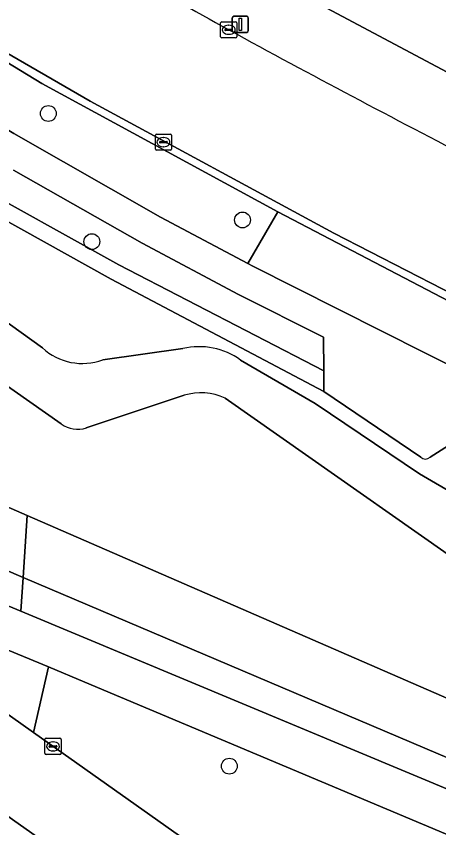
# Model space of a CAD drawing. Extents: x 162803 to 163818, y 381639 to 382475.
# Drawn here: x 163030.4 to 163056.5, y 382007.2 to 382057.4 of the extents above; entities that cross this region are included whole.
import ezdxf

# ---------------------------------------------------------------- set-up
doc = ezdxf.new("R2010")
doc.units = 0
for name, color, linetype in [('IMGEO_Boom', 7, 'Continuous'), ('IMGEO_Erf', 7, 'Continuous'), ('IMGEO_Groenvoorziening', 7, 'Continuous'), ('IMGEO_Haag', 7, 'Continuous'), ('IMGEO_Kolk', 7, 'Continuous'), ('IMGEO_Lichtmast', 7, 'Continuous'), ('IMGEO_Meer_plas_ven_vijver', 7, 'Continuous'), ('IMGEO_Oever', 7, 'Continuous'), ('IMGEO_Rijbaan_lokaal_gesloten', 7, 'Continuous'), ('IMGEO_Rijbaan_lokaal_open', 7, 'Continuous'), ('IMGEO_Voetpad_gesloten', 7, 'Continuous'), ('IMGEO_Voetpad_open', 7, 'Continuous')]:
    doc.layers.add(name, color=color, linetype=linetype)

msp = doc.modelspace()

# ---------------------------------------------------------------- linework, layer by layer
at = {"layer": 'IMGEO_Boom'}
for centre in [(163032.377, 382051.409), (163044.382, 382044.828), (163035.069, 382043.487), (163043.564, 382011.052)]:
    msp.add_circle(centre, 0.489, dxfattribs=at)
at = {"layer": 'IMGEO_Erf'}
msp.add_lwpolyline([(163033.931, 382069.45), (163032.699, 382067.446), (163044.08, 382060.873), (163060.9, 382051.896), (163109.381, 382027.414), (163111.619, 382031.924), (163106.058, 382034.831), (163100.632, 382037.667), (163095.203, 382040.505), (163089.777, 382043.341), (163084.349, 382046.178), (163078.921, 382049.015), (163073.494, 382051.852), (163068.067, 382054.689), (163062.64, 382057.526), (163057.213, 382060.363), (163051.786, 382063.199), (163046.358, 382066.036), (163040.931, 382068.873), (163035.364, 382071.783)], close=True, dxfattribs=at)
at = {"layer": 'IMGEO_Groenvoorziening'}
for points in [[(163031.983, 382053.266), (163029.316, 382054.876), (163021.065, 382059.867), (163016.465, 382062.979), (163014.754, 382059.7), (163027.532, 382051.791), (163030.253, 382050.172), (163039.317, 382044.993), (163044.701, 382042.138), (163046.569, 382045.324)], [(163013.387, 382055.899), (163012.993, 382056.322), (163012.449, 382055.286), (163020.128, 382050.379), (163026.516, 382046.585), (163036.256, 382041.174), (163049.409, 382034.22), (163049.401, 382035.49), (163036.742, 382042.048), (163027.002, 382047.459), (163020.669, 382051.22)], [(163058.984, 382038.838), (163046.569, 382045.324), (163044.701, 382042.138), (163045.023, 382041.967), (163071.552, 382028.597), (163081.096, 382023.789), (163087.66, 382020.483), (163091.938, 382018.328), (163093.518, 382021.402), (163092.199, 382022.031), (163089.255, 382023.601), (163082.613, 382026.944), (163072.977, 382031.794)], [(163018.116, 382023.094), (163017.878, 382022.758), (163031.46, 382013.134), (163032.377, 382017.185)]]:
    msp.add_lwpolyline(points, close=True, dxfattribs=at)
for points in [[(163012.993, 382056.322), (163013.387, 382055.899), (163020.669, 382051.22), (163027.002, 382047.459), (163036.742, 382042.048), (163049.401, 382035.49), (163049.388, 382037.569), (163044.14, 382040.222), (163038.175, 382043.387), (163030.225, 382047.896)], [(163055.399, 382030.167), (163049.409, 382034.22), (163036.256, 382041.174), (163026.516, 382046.585), (163020.128, 382050.379), (163012.449, 382055.286), (163007.557, 382045.975), (163006.306, 382043.606), (163007.74, 382042.592), (163007.992, 382043.376), (163008.967, 382044.942), (163010.479, 382047.372)], [(163016.246, 382048.232), (163032.009, 382036.915)], [(163035.748, 382036.177), (163040.697, 382036.88)], [(163044.261, 382036.16), (163048.875, 382033.469), (163055.32, 382029.128), (163062.177, 382025.132)], [(163120.307, 381990.014), (163122.661, 381989.11), (163126.47, 381998.601), (163094.326, 382014.878), (163059.605, 382032.46), (163055.971, 382030.152)], [(163022.151, 382024.19), (163030.686, 382020.628), (163030.824, 382022.727), (163026.018, 382024.77)], [(163067.583, 382007.102), (163030.824, 382022.727), (163030.686, 382020.628), (163064.744, 382006.417)], [(163063.928, 382003.918), (163034.633, 382016.251), (163032.377, 382017.185), (163031.46, 382013.134), (163049.995, 382000), (163077.734, 381980.369), (163078.167, 381980.981), (163078.227, 381981.066), (163069.133, 381998.957)]]:
    msp.add_lwpolyline(points, dxfattribs=at)
for centre, radius, start, end in [((163034.486, 382039.625), 3.672, 227.5733, 290.0958), ((163041.683, 382032.578), 4.413, 54.2525, 102.9051), ((163055.693, 382030.449), 0.407, 223.829, 313.1667)]:
    msp.add_arc(centre, radius, start, end, dxfattribs=at)
at = {"layer": 'IMGEO_Haag'}
for points in [[(163031.983, 382053.266), (163029.316, 382054.876), (163021.065, 382059.867), (163016.465, 382062.979), (163014.754, 382059.7), (163027.532, 382051.791), (163030.253, 382050.172), (163039.317, 382044.993), (163044.701, 382042.138), (163046.569, 382045.324)], [(163013.387, 382055.899), (163012.993, 382056.322), (163012.449, 382055.286), (163020.128, 382050.379), (163026.516, 382046.585), (163036.256, 382041.174), (163049.409, 382034.22), (163049.401, 382035.49), (163036.742, 382042.048), (163027.002, 382047.459), (163020.669, 382051.22)]]:
    msp.add_lwpolyline(points, close=True, dxfattribs=at)
at = {"layer": 'IMGEO_Kolk'}
for p, q in [((163043.027, 382056.158), (163043.027, 382057.01)), ((163043.102, 382057.084), (163043.954, 382057.084)), ((163043.515, 382056.864), (163043.54, 382056.864)), ((163044.028, 382057.01), (163044.028, 382056.158)), ((163043.286, 382056.578), (163043.286, 382056.59)), ((163043.724, 382056.541), (163043.326, 382056.541)), ((163043.329, 382056.627), (163043.727, 382056.627)), ((163043.77, 382056.59), (163043.77, 382056.578)), ((163043.954, 382056.084), (163043.102, 382056.084)), ((163043.538, 382056.304), (163043.513, 382056.304)), ((163038.991, 382049.211), (163038.991, 382050.063)), ((163039.066, 382050.137), (163039.918, 382050.137)), ((163039.479, 382049.917), (163039.504, 382049.917)), ((163039.992, 382050.063), (163039.992, 382049.211)), ((163039.25, 382049.631), (163039.25, 382049.643)), ((163039.688, 382049.594), (163039.29, 382049.594)), ((163039.293, 382049.68), (163039.691, 382049.68)), ((163039.502, 382049.357), (163039.477, 382049.357)), ((163039.734, 382049.643), (163039.734, 382049.631)), ((163039.918, 382049.137), (163039.066, 382049.137)), ((163032.166, 382011.849), (163032.166, 382012.701)), ((163032.241, 382012.775), (163033.093, 382012.775)), ((163033.167, 382012.701), (163033.167, 382011.849)), ((163032.425, 382012.269), (163032.425, 382012.281)), ((163032.863, 382012.232), (163032.465, 382012.232)), ((163032.468, 382012.318), (163032.866, 382012.318)), ((163032.654, 382012.555), (163032.679, 382012.555)), ((163032.909, 382012.281), (163032.909, 382012.269)), ((163033.093, 382011.775), (163032.241, 382011.775)), ((163032.677, 382011.995), (163032.652, 382011.995))]:
    msp.add_line(p, q, dxfattribs=at)
for points in [[(163043.027, 382056.158), (163043.027, 382057.01)], [(163043.102, 382057.084), (163043.954, 382057.084)], [(163044.028, 382057.01), (163044.028, 382056.158)], [(163043.954, 382056.084), (163043.102, 382056.084)], [(163038.991, 382049.211), (163038.991, 382050.063)], [(163039.066, 382050.137), (163039.918, 382050.137)], [(163039.992, 382050.063), (163039.992, 382049.211)], [(163039.918, 382049.137), (163039.066, 382049.137)], [(163032.166, 382011.849), (163032.166, 382012.701)], [(163032.241, 382012.775), (163033.093, 382012.775)], [(163033.167, 382012.701), (163033.167, 382011.849)], [(163033.093, 382011.775), (163032.241, 382011.775)]]:
    msp.add_lwpolyline(points, dxfattribs=at)
for centre, radius, start, end in [((163043.104, 382057.008), 0.0765, 91.552, 178.448), ((163043.104, 382057.008), 0.0765, 91.552, 178.448), ((163043.952, 382057.008), 0.0765, 1.552, 88.448), ((163043.952, 382057.008), 0.0765, 1.552, 88.448), ((163043.326, 382056.587), 0.0403, 85.8775, 175.7526), ((163043.323, 382056.577), 0.0366, 178.938, 274.7102), ((163043.727, 382056.584), 0.043, 264.8664, 352.4533), ((163043.731, 382056.589), 0.0386, 1.7309, 96.639), ((163043.104, 382056.16), 0.0765, 181.552, 268.448), ((163043.104, 382056.16), 0.0765, 181.552, 268.448), ((163043.952, 382056.16), 0.0765, 271.552, 358.448), ((163043.952, 382056.16), 0.0765, 271.552, 358.448), ((163039.068, 382050.061), 0.0765, 91.552, 178.448), ((163039.068, 382050.061), 0.0765, 91.552, 178.448), ((163039.916, 382050.061), 0.0765, 1.552, 88.448), ((163039.916, 382050.061), 0.0765, 1.552, 88.448), ((163039.29, 382049.64), 0.0403, 85.8775, 175.7526), ((163039.287, 382049.63), 0.0366, 178.938, 274.7102), ((163039.691, 382049.637), 0.043, 264.8664, 352.4533), ((163039.695, 382049.642), 0.0386, 1.7309, 96.639), ((163039.068, 382049.213), 0.0765, 181.552, 268.448), ((163039.068, 382049.213), 0.0765, 181.552, 268.448), ((163039.916, 382049.213), 0.0765, 271.552, 358.448), ((163039.916, 382049.213), 0.0765, 271.552, 358.448), ((163032.243, 382012.699), 0.0765, 91.552, 178.448), ((163032.243, 382012.699), 0.0765, 91.552, 178.448), ((163033.091, 382012.699), 0.0765, 1.552, 88.448), ((163033.091, 382012.699), 0.0765, 1.552, 88.448), ((163032.465, 382012.278), 0.0403, 85.8775, 175.7526), ((163032.462, 382012.268), 0.0366, 178.938, 274.7102), ((163032.866, 382012.275), 0.043, 264.8664, 352.4533), ((163032.87, 382012.28), 0.0386, 1.7309, 96.639), ((163032.243, 382011.851), 0.0765, 181.552, 268.448), ((163032.243, 382011.851), 0.0765, 181.552, 268.448), ((163033.091, 382011.851), 0.0765, 271.552, 358.448), ((163033.091, 382011.851), 0.0765, 271.552, 358.448)]:
    msp.add_arc(centre, radius, start, end, dxfattribs=at)
for centre, major_axis, ratio, start_param, end_param in [((163043.514, 382056.584), (-0.387, 0.002), 0.722429, 4.712389, 7.853982), ((163043.539, 382056.584), (-0.39, 0.002), 0.717154, 1.570796, 4.712389), ((163039.478, 382049.637), (-0.387, 0.002), 0.722429, 4.712389, 7.853982), ((163039.503, 382049.637), (-0.39, 0.002), 0.717154, 1.570796, 4.712389), ((163032.653, 382012.275), (-0.387, 0.002), 0.722429, 4.712389, 7.853982), ((163032.678, 382012.275), (-0.39, 0.002), 0.717154, 1.570796, 4.712389)]:
    msp.add_ellipse(centre, major_axis=major_axis, ratio=ratio, start_param=start_param, end_param=end_param, dxfattribs=at)
at = {"layer": 'IMGEO_Lichtmast'}
for p, q in [((163043.847, 382057.424), (163044.637, 382057.424)), ((163044.637, 382057.424), (163043.847, 382057.424)), ((163043.747, 382056.524), (163043.747, 382057.324)), ((163043.747, 382057.324), (163043.747, 382056.524)), ((163044.737, 382057.324), (163044.737, 382056.524)), ((163044.737, 382056.524), (163044.737, 382057.324)), ((163044.637, 382056.424), (163043.847, 382056.424)), ((163043.847, 382056.424), (163044.637, 382056.424))]:
    msp.add_line(p, q, dxfattribs=at)
msp.add_lwpolyline([(163044.167, 382057.299), (163044.317, 382057.299), (163044.317, 382056.549), (163044.167, 382056.549), (163044.167, 382057.299)], dxfattribs=at)
for centre, start, end in [((163043.847, 382057.324), 90, 180), ((163043.847, 382057.324), 90, 180), ((163044.637, 382057.324), 0, 90), ((163044.637, 382057.324), 360, 90), ((163043.847, 382056.524), 180, 270), ((163043.847, 382056.524), 180, 270), ((163044.637, 382056.524), 270, 0), ((163044.637, 382056.524), 270, 0)]:
    msp.add_arc(centre, 0.1, start, end, dxfattribs=at)
at = {"layer": 'IMGEO_Meer_plas_ven_vijver'}
for points in [[(163033.174, 382032.213), (163013.79, 382045.828), (163011.987, 382043.47), (163011.798, 382043.458), (163011.217, 382042.669), (163011.202, 382042.471), (163010.039, 382040.966), (163009.872, 382040.75), (163020.985, 382031.002)], [(163040.769, 382033.983), (163034.725, 382031.973)], [(163061.997, 382020.698), (163043.303, 382033.81)], [(163021.58, 382030.689), (163031.075, 382026.555), (163072.1, 382008.691)]]:
    msp.add_lwpolyline(points, dxfattribs=at)
for centre, radius, start, end in [((163041.809, 382030.576), 3.562, 65.2099, 106.9789), ((163034.187, 382033.626), 1.739, 234.3716, 288.0361)]:
    msp.add_arc(centre, radius, start, end, dxfattribs=at)
at = {"layer": 'IMGEO_Oever'}
for points in [[(163032.009, 382036.915), (163016.246, 382048.232)], [(163010.479, 382047.372), (163008.967, 382044.942), (163007.992, 382043.376), (163007.74, 382042.592), (163010.039, 382040.966), (163011.202, 382042.471), (163011.217, 382042.669), (163011.798, 382043.458), (163011.987, 382043.47), (163013.79, 382045.828), (163033.174, 382032.213)], [(163040.697, 382036.88), (163035.748, 382036.177)], [(163062.177, 382025.132), (163055.32, 382029.128), (163048.875, 382033.469), (163044.261, 382036.16)], [(163034.725, 382031.973), (163040.769, 382033.983)], [(163043.303, 382033.81), (163061.997, 382020.698)], [(163026.018, 382024.77), (163030.824, 382022.727), (163031.075, 382026.555), (163021.58, 382030.689)], [(163072.1, 382008.691), (163031.075, 382026.555), (163030.824, 382022.727), (163067.583, 382007.102)]]:
    msp.add_lwpolyline(points, dxfattribs=at)
for centre, radius, start, end in [((163034.486, 382039.625), 3.672, 227.5733, 290.0958), ((163041.683, 382032.578), 4.413, 54.2525, 102.9051), ((163041.809, 382030.576), 3.562, 65.2099, 106.9789), ((163034.187, 382033.626), 1.739, 234.3716, 288.0361)]:
    msp.add_arc(centre, radius, start, end, dxfattribs=at)
at = {"layer": 'IMGEO_Rijbaan_lokaal_gesloten'}
msp.add_lwpolyline([(163028.918, 382055.659), (163034.955, 382052.168), (163050.014, 382044.011), (163063.5, 382037.077), (163108.02, 382014.523), (163116.873, 382009.768), (163125.34, 382004.935), (163128.383, 382010.14), (163126.251, 382011.386), (163125.038, 382012.095)], dxfattribs=at)
for centre, radius, start, end in [((163274.152, 382473.79), 476.706, 239.28246, 241.06694), ((163381.214, 382674.305), 703.996, 241.336179, 242.745419)]:
    msp.add_arc(centre, radius, start, end, dxfattribs=at)
at = {"layer": 'IMGEO_Rijbaan_lokaal_open'}
msp.add_lwpolyline([(162924.094, 382080.905), (162925.141, 382080.252), (162940.646, 382070.58), (162940.946, 382070.393), (162944.453, 382068.159), (162951.044, 382063.961), (162951.212, 382063.853), (162958.651, 382058.394), (162962.384, 382055.718), (162963.554, 382054.88), (162965.988, 382053.161), (162971.264, 382049.436), (162978.206, 382044.6), (162986.475, 382038.685), (163000, 382029.075), (163041.126, 382000), (163087.644, 381967.002), (163090.633, 381971.241), (163086.515, 381974.156), (163077.734, 381980.369), (163049.995, 382000), (163031.46, 382013.134), (163017.878, 382022.758), (163000, 382035.427)], dxfattribs=at)
at = {"layer": 'IMGEO_Voetpad_gesloten'}
for points in [[(163003.377, 382038.062), (163006.306, 382043.606), (163007.557, 382045.975), (163012.449, 382055.286), (163012.993, 382056.322), (163014.754, 382059.7), (163016.465, 382062.979), (163014.396, 382064.481), (163012.658, 382061.177), (163010.771, 382057.59), (163010.153, 382056.414), (163005.466, 382047.505), (163001.555, 382040.071), (162999.764, 382036.698), (163018.398, 382023.492), (163018.116, 382023.094), (163032.377, 382017.185), (163034.633, 382016.251), (163063.928, 382003.918)], [(163064.744, 382006.417), (163030.686, 382020.628), (163022.151, 382024.19)]]:
    msp.add_lwpolyline(points, dxfattribs=at)
at = {"layer": 'IMGEO_Voetpad_open'}
for points in [[(163000.959, 382073.995), (163003.733, 382071.977), (163014.396, 382064.481), (163016.465, 382062.979), (163021.065, 382059.867), (163029.316, 382054.876), (163031.983, 382053.266), (163046.569, 382045.324), (163058.984, 382038.838), (163072.977, 382031.794), (163082.613, 382026.944), (163089.255, 382023.601)], [(163058.822, 382048.466), (163085.471, 382034.97), (163107.612, 382023.857), (163109.381, 382027.414), (163060.9, 382051.896), (163044.08, 382060.873), (163032.699, 382067.446), (163030.56, 382064.019), (163030.604, 382063.994), (163030.648, 382063.968)], [(163045.023, 382041.967), (163044.701, 382042.138), (163039.317, 382044.993), (163030.253, 382050.172), (163027.532, 382051.791), (163014.754, 382059.7), (163012.993, 382056.322)], [(163055.971, 382030.152), (163059.605, 382032.46), (163094.326, 382014.878), (163126.47, 381998.601), (163128.77, 381997.436), (163129.487, 381999.207), (163094.602, 382016.947), (163096.2, 382020.075), (163097.298, 382019.509), (163107.979, 382014.063), (163124.845, 382004.567), (163125.34, 382004.935), (163116.873, 382009.768), (163108.02, 382014.523), (163063.5, 382037.077), (163050.014, 382044.011), (163034.955, 382052.168), (163028.918, 382055.659)], [(163030.225, 382047.896), (163038.175, 382043.387), (163044.14, 382040.222), (163049.388, 382037.569), (163049.401, 382035.49), (163049.409, 382034.22), (163055.399, 382030.167)], [(163087.66, 382020.483), (163081.096, 382023.789), (163071.552, 382028.597), (163045.023, 382041.967)], [(163103.794, 381946.952), (163107.79, 381952.693), (163107.532, 381952.896), (163107.207, 381953.146), (163099.494, 381958.596), (163090.091, 381965.266), (163087.644, 381967.002), (163041.126, 382000), (163000, 382029.075)]]:
    msp.add_lwpolyline(points, dxfattribs=at)
for centre, radius, start, end in [((163274.152, 382473.79), 476.706, 239.28246, 241.06694), ((163381.214, 382674.305), 703.996, 241.336179, 242.745419), ((163055.693, 382030.449), 0.407, 223.829, 313.1667)]:
    msp.add_arc(centre, radius, start, end, dxfattribs=at)

doc.saveas('drawing.dxf')
